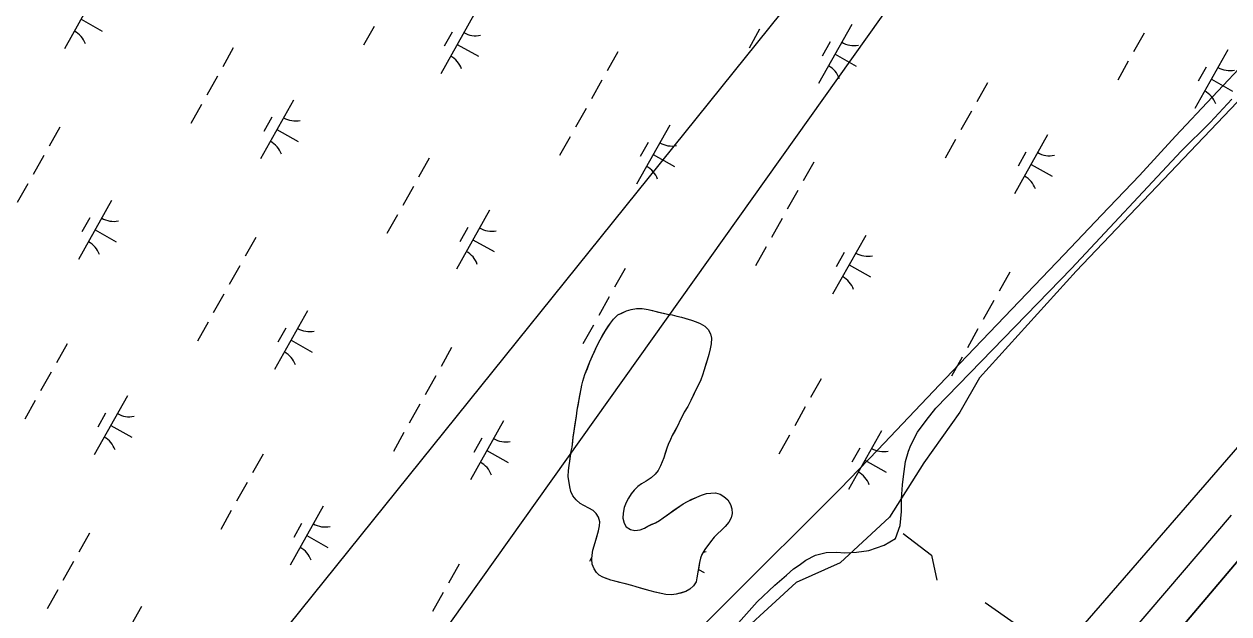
# Model space of a CAD drawing. Extents: x 3913936 to 3933962, y 195330 to 217741.
# Drawn here: x 3920410 to 3921301, y 200379 to 200815 of the extents above; entities that cross this region are included whole.
import ezdxf

# ---------------------------------------------------------------- set-up
doc = ezdxf.new("R2010")
doc.units = 0
for name, color, linetype in [('V-LEVE-TOET', 7, 'Continuous'), ('V-RIVR-EDGE', 7, 'Continuous'), ('V-RRAP-FSHR', 7, 'Continuous'), ('V-TOPO-DPTH', 7, 'Continuous'), ('V-TOPO-MINR', 7, 'Continuous'), ('V-TOPO-SHOR', 7, 'Continuous'), ('V-UTIL-LINE', 7, 'Continuous'), ('V-WETL-SWMP', 7, 'Continuous')]:
    doc.layers.add(name, color=color, linetype=linetype)

msp = doc.modelspace()

# ---------------------------------------------------------------- linework, layer by layer
at = {"layer": 'V-LEVE-TOET'}
msp.add_line((3921120.69, 200387.67), (3921196.16, 200335.19), dxfattribs=at)
msp.add_lwpolyline([(3921060.07, 200438.7), (3921080.89, 200422.81), (3921085.03, 200404.27)], dxfattribs=at)
at = {"layer": 'V-RIVR-EDGE'}
msp.add_lwpolyline([(3921670.35, 201179.41), (3921549.12, 201020.46), (3921415.83, 200875.05), (3921337.06, 200789.01), (3921188.01, 200632.69), (3921116.52, 200553.92), (3921101.97, 200528.48), (3921075.31, 200490.91), (3921049.87, 200450.92), (3921013.51, 200416.99), (3920980.8, 200402.45), (3920923.84, 200350.34), (3920881.43, 200312.78), (3920800.24, 200218.26), (3920726.32, 200131.01), (3920696.03, 200086.18), (3920643.92, 200055.88), (3920594.24, 200014.68), (3920561.69, 199977.31)], dxfattribs=at)
at = {"layer": 'V-RRAP-FSHR'}
msp.add_lwpolyline([(3921316.26, 200790.85), (3921288.87, 200761.7), (3921261.48, 200732.55), (3921234.92, 200703.4), (3921206.7, 200674.25), (3921179.24, 200645.17), (3921151.59, 200616.25), (3921123.95, 200587.34), (3921096.31, 200558.43), (3921068.67, 200529.52), (3921041.3, 200500.6), (3921013.29, 200471.79), (3920984.99, 200443.51), (3920956.7, 200415.24), (3920928.4, 200386.97), (3920900.1, 200358.7), (3920871.81, 200330.43), (3920843.51, 200302.15), (3920815.21, 200273.88), (3920786.92, 200245.61)], dxfattribs=at)
at = {"layer": 'V-TOPO-DPTH'}
for points in [[(3920788.48, 199794.34), (3920911.1, 199944.31), (3920913.22, 199946.93), (3920915.33, 199949.55), (3920917.43, 199952.19), (3920919.51, 199954.83), (3920921.59, 199957.48), (3920923.69, 199960.11), (3920925.82, 199962.73), (3920927.95, 199965.33), (3921022.08, 200078.98), (3921071.39, 200138.31), (3921120.84, 200197.54), (3921170.49, 200256.59), (3921220.27, 200315.53), (3921558.35, 200714.44)], [(3920788.48, 199794.34), (3920911.1, 199944.31), (3920913.22, 199946.93), (3920915.33, 199949.55), (3920917.43, 199952.19), (3920919.51, 199954.83), (3920921.59, 199957.48), (3920923.69, 199960.11), (3920925.82, 199962.73), (3920927.95, 199965.33), (3921022.08, 200078.98), (3921071.39, 200138.31), (3921120.84, 200197.54), (3921170.49, 200256.59), (3921220.27, 200315.53), (3921558.35, 200714.44)], [(3921471.9, 200692.25), (3920871.94, 200000.8), (3920869.85, 199998.3), (3920869.16, 199997.46), (3920847.89, 199971.56), (3920836.87, 199958.21), (3920825.8, 199944.92), (3920814.65, 199931.69), (3920803.45, 199918.5), (3920734.51, 199837.88)]]:
    msp.add_lwpolyline(points, dxfattribs=at)
at = {"layer": 'V-TOPO-MINR'}
for points in [[(3921558.35, 200714.44), (3921220.27, 200315.53), (3921170.49, 200256.59), (3921120.84, 200197.54), (3921071.39, 200138.31), (3921022.08, 200078.98), (3920927.95, 199965.33), (3920925.82, 199962.73), (3920923.69, 199960.11), (3920921.59, 199957.48), (3920919.51, 199954.83), (3920917.43, 199952.19), (3920915.33, 199949.55), (3920913.22, 199946.93), (3920911.1, 199944.31), (3920788.48, 199794.34)], [(3921471.9, 200692.25), (3920871.94, 200000.8), (3920869.85, 199998.3), (3920869.16, 199997.46), (3920847.89, 199971.56), (3920836.87, 199958.21), (3920825.8, 199944.92), (3920814.65, 199931.69), (3920803.45, 199918.5), (3920734.51, 199837.88)], [(3921302.59, 200452.29), (3921241.83, 200381.14), (3921180.96, 200310.09), (3920900.1, 199982.95), (3920897.57, 199979.97), (3920895.08, 199976.95), (3920893.84, 199975.43), (3920891.36, 199972.4), (3920890.13, 199970.89), (3920813.14, 199876.93), (3920773.5, 199828.36), (3920762.73, 199815.11)]]:
    msp.add_lwpolyline(points, dxfattribs=at)
at = {"layer": 'V-TOPO-SHOR'}
for points in [[(3920812.2, 200481.01), (3920812.31, 200485.29), (3920812.82, 200489.17), (3920813.33, 200492.15), (3920813.96, 200496.69), (3920814.35, 200499.66), (3920814.98, 200502.64), (3920815.49, 200506.66), (3920815.87, 200510.02), (3920816.51, 200514.17), (3920817.14, 200518.32), (3920817.65, 200521.42), (3920818.29, 200525.57), (3920818.79, 200529.84), (3920819.69, 200534.76), (3920820.58, 200539.69), (3920821.47, 200544.48), (3920822.24, 200548.5), (3920823, 200551.48), (3920824.54, 200556.27), (3920826.35, 200560.81), (3920828.14, 200565.6), (3920829.95, 200569.62), (3920831.75, 200573.9), (3920833.29, 200577.27), (3920835.74, 200582.07), (3920837.54, 200585.18), (3920839.48, 200588.29), (3920841.54, 200591.54), (3920843.34, 200594.26), (3920845.79, 200597.37), (3920848.89, 200600.49), (3920851.74, 200601.79), (3920855.36, 200603.36), (3920858.72, 200604.4), (3920862.6, 200605.06), (3920866.88, 200605.07), (3920871.28, 200604.3), (3920874.65, 200603.54), (3920878.02, 200602.77), (3920881.25, 200602), (3920885.66, 200600.98), (3920889.16, 200600.34), (3920892.53, 200599.44), (3920896.02, 200598.68), (3920899.13, 200597.78), (3920903.41, 200596.5), (3920906.78, 200595.34), (3920909.89, 200594.06), (3920913.26, 200592.12), (3920915.73, 200589.67), (3920917.55, 200586.31), (3920918.21, 200583.2), (3920917.96, 200578.93), (3920917.32, 200575.43), (3920916.17, 200571.15), (3920914.89, 200567.01), (3920913.99, 200563.9), (3920912.83, 200559.75), (3920911.55, 200555.87), (3920910.27, 200552.37), (3920908.59, 200548.61), (3920906.4, 200544.46), (3920904.34, 200540.18), (3920902.93, 200537.2), (3920900.61, 200532.79), (3920898.03, 200528.51), (3920896.23, 200524.75), (3920894.69, 200522.03), (3920893.4, 200519.18), (3920891.21, 200515.03), (3920889.15, 200511.27), (3920887.73, 200508.28), (3920886.19, 200504.65), (3920885.16, 200501.8), (3920884, 200498.05), (3920882.98, 200494.81), (3920881.69, 200491.7), (3920880.54, 200488.71), (3920878.73, 200485.34), (3920876.41, 200482.74), (3920873.57, 200479.89), (3920869.82, 200477.42), (3920866.33, 200475.47), (3920863.62, 200473.52), (3920860.91, 200470.79), (3920858.84, 200468.2), (3920856.65, 200464.83), (3920854.97, 200461.71), (3920853.56, 200457.95), (3920852.79, 200453.81), (3920852.68, 200450.18), (3920853.59, 200446.43), (3920855.15, 200443.72), (3920858.27, 200441.65), (3920861.51, 200440.89), (3920865.52, 200441.54), (3920868.49, 200442.72), (3920871.08, 200444.28), (3920873.92, 200445.58), (3920876.77, 200446.75)], [(3920876.77, 200446.75), (3920879.61, 200448.45), (3920882.33, 200450.27), (3920885.56, 200452.48), (3920889.69, 200455.47), (3920893.57, 200458.2), (3920897.31, 200460.8), (3920900.42, 200462.49), (3920903.26, 200463.79), (3920907.4, 200465.74), (3920910.76, 200467.05), (3920914.51, 200468.22), (3920917.75, 200468.62), (3920921.11, 200468.76), (3920924.48, 200467.73), (3920927.34, 200466.19), (3920930.19, 200463.6), (3920932.27, 200460.11), (3920933.32, 200457.01), (3920933.59, 200453.52), (3920932.82, 200450.4), (3920930.89, 200447.16), (3920928.18, 200444.05), (3920925.59, 200441.32), (3920922.62, 200438.6), (3920920.17, 200436), (3920917.33, 200432.63), (3920915.14, 200429.64), (3920913.21, 200426.92), (3920911.14, 200423.29), (3920910.11, 200420.43), (3920909.35, 200417.33), (3920908.71, 200413.83), (3920908.07, 200410.07), (3920907.44, 200405.93), (3920906.8, 200402.95), (3920904.86, 200400.09), (3920902.15, 200397.5), (3920899.18, 200395.8), (3920895.56, 200394.76), (3920891.93, 200393.84), (3920888.7, 200393.45), (3920884.42, 200393.69), (3920879.76, 200394.72), (3920876.39, 200395.48), (3920872.89, 200396.38), (3920869.14, 200397.4), (3920865.64, 200398.43), (3920862.4, 200399.33), (3920859.29, 200400.36), (3920854.5, 200401.51), (3920850.35, 200402.53), (3920846.72, 200403.43), (3920843.74, 200404.2), (3920840.89, 200405.22), (3920837.78, 200406.38), (3920835.19, 200407.93), (3920832.98, 200409.99), (3920831.29, 200412.58), (3920829.98, 200416.2), (3920829.59, 200419.69), (3920829.84, 200422.8), (3920830.47, 200426.43), (3920832.14, 200432), (3920833.3, 200436.4), (3920834.58, 200440.81), (3920835.21, 200444.44), (3920835.59, 200447.42), (3920834.68, 200450.78), (3920832.86, 200453.49), (3920830.52, 200455.82), (3920827.41, 200457.62), (3920823.65, 200459.42), (3920820.93, 200460.97), (3920817.94, 200463.55), (3920815.6, 200466.65), (3920814.17, 200469.89), (3920813.38, 200473.38), (3920812.2, 200481.01)]]:
    msp.add_lwpolyline(points, dxfattribs=at)
at = {"layer": 'V-UTIL-LINE'}
for points in [[(3928328.32, 212380.93), (3926784.14, 210502.92), (3926424.72, 209908.68), (3925640.45, 208467.64), (3924952.2, 207329.25), (3923971.74, 204752.16), (3923252.9, 203563.68), (3921560.17, 201558.84), (3920397.87, 200112.86)], [(3928315.82, 212388.13), (3926944.7, 210748.94), (3926592.74, 210251.47), (3926408.93, 209914.99), (3925628.64, 208474.44), (3925139.98, 207727.42), (3924555.96, 206253.65), (3924055.82, 204771.45), (3923484.9, 203858.52), (3922256.01, 202262.65), (3921816.4, 201905.57), (3920704.84, 200345.08), (3920462.44, 200062.72)]]:
    msp.add_lwpolyline(points, dxfattribs=at)
at = {"layer": 'V-WETL-SWMP'}
for p, q in [((3920463.93, 200840.8), (3920439.43, 200797.22)), ((3920451.68, 200819.01), (3920467.37, 200810.19)), ((3920742.3, 200822.25), (3920717.8, 200778.67)), ((3920668.61, 200813.68), (3920660.77, 200799.74)), ((3920726.26, 200809.47), (3920720.38, 200799.01)), ((3920953.8, 200811.68), (3920945.96, 200797.73)), ((3921021.9, 200815.03), (3920997.4, 200771.45)), ((3921238.34, 200808.84), (3921230.5, 200794.89)), ((3920730.05, 200800.46), (3920745.74, 200791.64)), ((3921005.87, 200802.25), (3920999.99, 200791.79)), ((3920564.36, 200797.78), (3920556.52, 200783.83)), ((3920848.89, 200794.94), (3920841.05, 200780.99)), ((3921009.65, 200793.24), (3921025.34, 200784.42)), ((3921300.27, 200796.48), (3921275.77, 200752.9)), ((3921226.58, 200787.92), (3921218.74, 200773.97)), ((3921284.23, 200783.7), (3921278.35, 200773.24)), ((3920552.6, 200776.86), (3920544.76, 200762.91)), ((3920837.13, 200774.02), (3920829.29, 200760.07)), ((3921288.02, 200774.69), (3921303.71, 200765.87)), ((3921122.32, 200772.01), (3921114.48, 200758.06)), ((3920540.83, 200755.94), (3920532.99, 200741.99)), ((3920608.93, 200759.29), (3920584.43, 200715.71)), ((3921287.27, 200742.56), (3921303.17, 200759.84)), ((3920592.9, 200746.51), (3920587.02, 200736.05)), ((3920825.37, 200753.1), (3920817.53, 200739.15)), ((3921110.56, 200751.09), (3921102.72, 200737.14)), ((3920435.92, 200739.2), (3920428.08, 200725.25)), ((3920596.68, 200737.5), (3920612.37, 200728.68)), ((3920887.3, 200740.74), (3920862.8, 200697.16)), ((3921265.71, 200721.4), (3921287.27, 200742.56)), ((3920813.61, 200732.18), (3920805.77, 200718.23)), ((3921098.8, 200730.17), (3921090.96, 200716.22)), ((3921166.9, 200733.52), (3921142.4, 200689.94)), ((3920871.26, 200727.96), (3920865.38, 200717.5)), ((3921150.86, 200720.74), (3921144.98, 200710.28)), ((3921184.65, 200634.72), (3921265.71, 200721.4)), ((3920424.16, 200718.28), (3920416.32, 200704.33)), ((3920709.35, 200716.27), (3920701.51, 200702.32)), ((3920875.05, 200718.95), (3920890.74, 200710.13)), ((3920993.89, 200713.43), (3920986.05, 200699.48)), ((3921154.65, 200711.73), (3921170.34, 200702.91)), ((3920412.4, 200697.36), (3920404.56, 200683.41)), ((3920697.59, 200695.35), (3920689.75, 200681.4)), ((3920474.33, 200685), (3920449.83, 200641.42)), ((3920982.13, 200692.51), (3920974.29, 200678.56)), ((3920753.93, 200677.78), (3920729.43, 200634.2)), ((3920458.29, 200672.22), (3920452.41, 200661.76)), ((3920685.83, 200674.43), (3920677.99, 200660.48)), ((3920970.37, 200671.59), (3920962.53, 200657.64)), ((3920462.08, 200663.21), (3920477.77, 200654.39)), ((3920580.92, 200657.69), (3920573.08, 200643.74)), ((3920737.89, 200665), (3920732.01, 200654.54)), ((3921032.3, 200659.23), (3921007.8, 200615.65)), ((3920741.68, 200655.99), (3920757.37, 200647.17)), ((3920958.61, 200650.67), (3920950.77, 200636.72)), ((3921016.26, 200646.45), (3921010.38, 200635.99)), ((3920569.16, 200636.77), (3920561.32, 200622.82)), ((3920854.35, 200634.76), (3920846.51, 200620.81)), ((3921020.05, 200637.44), (3921035.74, 200628.62)), ((3921084.08, 200531.52), (3921184.65, 200634.72)), ((3921138.89, 200631.92), (3921131.05, 200617.97)), ((3920557.4, 200615.85), (3920549.56, 200601.9)), ((3920842.59, 200613.84), (3920834.75, 200599.89)), ((3920619.33, 200603.49), (3920594.83, 200559.91)), ((3920855.36, 200603.36), (3920858.72, 200604.4)), ((3920858.72, 200604.4), (3920862.6, 200605.06)), ((3920862.6, 200605.06), (3920866.88, 200605.07)), ((3920866.88, 200605.07), (3920871.28, 200604.3)), ((3920871.28, 200604.3), (3920885.66, 200600.98)), ((3921127.13, 200611), (3921119.29, 200597.05)), ((3920545.64, 200594.93), (3920537.8, 200580.98)), ((3920843.34, 200594.26), (3920845.79, 200597.37)), ((3920845.79, 200597.37), (3920848.89, 200600.49)), ((3920848.89, 200600.49), (3920855.36, 200603.36)), ((3920885.66, 200600.98), (3920889.16, 200600.34)), ((3920889.16, 200600.34), (3920892.53, 200599.45)), ((3920892.53, 200599.45), (3920896.02, 200598.68)), ((3920896.02, 200598.68), (3920903.41, 200596.5)), ((3920903.41, 200596.5), (3920906.78, 200595.34)), ((3920906.78, 200595.34), (3920909.89, 200594.06)), ((3920603.29, 200590.71), (3920597.41, 200580.25)), ((3920830.83, 200592.92), (3920822.99, 200578.97)), ((3920835.74, 200582.07), (3920839.47, 200588.29)), ((3920839.47, 200588.29), (3920843.34, 200594.26)), ((3920909.89, 200594.06), (3920913.26, 200592.12)), ((3920913.26, 200592.12), (3920915.73, 200589.67)), ((3920915.73, 200589.67), (3920917.55, 200586.31)), ((3920917.55, 200586.31), (3920918.21, 200583.2)), ((3921115.37, 200590.08), (3921107.53, 200576.13)), ((3920441.38, 200579.02), (3920433.54, 200565.07)), ((3920607.08, 200581.7), (3920622.77, 200572.88)), ((3920828.14, 200565.6), (3920833.29, 200577.27)), ((3920833.29, 200577.27), (3920835.74, 200582.07)), ((3920917.96, 200578.93), (3920917.32, 200575.43)), ((3920918.21, 200583.2), (3920917.96, 200578.93)), ((3920725.92, 200576.18), (3920718.08, 200562.23)), ((3920916.17, 200571.16), (3920914.89, 200567.01)), ((3920917.32, 200575.43), (3920916.17, 200571.16)), ((3921103.61, 200569.16), (3921095.77, 200555.21)), ((3920824.54, 200556.27), (3920828.14, 200565.6)), ((3920912.83, 200559.75), (3920911.55, 200555.87)), ((3920914.89, 200567.01), (3920912.83, 200559.75)), ((3920429.62, 200558.1), (3920421.78, 200544.15)), ((3920714.16, 200555.26), (3920706.32, 200541.31)), ((3920822.24, 200548.5), (3920823, 200551.48)), ((3920823, 200551.48), (3920824.54, 200556.27)), ((3920910.27, 200552.37), (3920908.59, 200548.61)), ((3920911.55, 200555.87), (3920910.27, 200552.37)), ((3920999.35, 200553.25), (3920991.51, 200539.3)), ((3920818.79, 200529.84), (3920822.24, 200548.5)), ((3920906.4, 200544.46), (3920902.93, 200537.2)), ((3920908.59, 200548.61), (3920906.4, 200544.46)), ((3920417.86, 200537.18), (3920410.02, 200523.23)), ((3920485.96, 200540.53), (3920461.46, 200496.95)), ((3920702.4, 200534.34), (3920694.56, 200520.39)), ((3920900.61, 200532.79), (3920898.03, 200528.51)), ((3920902.93, 200537.2), (3920900.61, 200532.79)), ((3920987.59, 200532.33), (3920979.75, 200518.38)), ((3920469.92, 200527.75), (3920464.04, 200517.29)), ((3920815.87, 200510.02), (3920818.29, 200525.57)), ((3920818.29, 200525.57), (3920818.79, 200529.84)), ((3920896.23, 200524.75), (3920894.68, 200522.03)), ((3920898.03, 200528.51), (3920896.23, 200524.75)), ((3921076.9, 200522.24), (3921084.08, 200531.52)), ((3920473.71, 200518.74), (3920489.4, 200509.92)), ((3920764.33, 200521.98), (3920739.82, 200478.4)), ((3920893.4, 200519.18), (3920889.15, 200511.27)), ((3920894.68, 200522.03), (3920893.4, 200519.18)), ((3921043.93, 200514.77), (3921019.43, 200471.18)), ((3921070.49, 200513.73), (3921076.9, 200522.24)), ((3920690.64, 200513.42), (3920682.8, 200499.47)), ((3920748.29, 200509.2), (3920742.41, 200498.74)), ((3920814.98, 200502.64), (3920815.87, 200510.02)), ((3920887.73, 200508.28), (3920886.19, 200504.65)), ((3920889.15, 200511.27), (3920887.73, 200508.28)), ((3920975.83, 200511.41), (3920967.99, 200497.46)), ((3921065.63, 200504.2), (3921070.49, 200513.73)), ((3920586.38, 200497.51), (3920578.54, 200483.56)), ((3920752.07, 200500.19), (3920767.77, 200491.37)), ((3920813.33, 200492.15), (3920814.35, 200499.66)), ((3920814.35, 200499.66), (3920814.98, 200502.64)), ((3920885.16, 200501.8), (3920882.98, 200494.8)), ((3920886.19, 200504.65), (3920885.16, 200501.8)), ((3921027.89, 200501.98), (3921022.01, 200491.52)), ((3921061.8, 200492.09), (3921063.84, 200499.56)), ((3921063.84, 200499.56), (3921065.63, 200504.2)), ((3920812.31, 200485.29), (3920812.82, 200489.17)), ((3920812.82, 200489.17), (3920813.33, 200492.15)), ((3920880.54, 200488.71), (3920878.73, 200485.34)), ((3920882.98, 200494.8), (3920880.54, 200488.71)), ((3921031.68, 200492.97), (3921047.37, 200484.15)), ((3921060.29, 200481.03), (3921061.8, 200492.09)), ((3920812.2, 200481.01), (3920812.31, 200485.29)), ((3920813.38, 200473.38), (3920812.2, 200481.01)), ((3920873.57, 200479.89), (3920869.82, 200477.42)), ((3920876.41, 200482.75), (3920873.57, 200479.89)), ((3920878.73, 200485.34), (3920876.41, 200482.75)), ((3921059.53, 200474.85), (3921060.29, 200481.03)), ((3920574.62, 200476.59), (3920566.78, 200462.64)), ((3920814.17, 200469.89), (3920813.38, 200473.38)), ((3920815.6, 200466.65), (3920814.17, 200469.89)), ((3920860.91, 200470.79), (3920858.84, 200468.2)), ((3920863.62, 200473.52), (3920860.91, 200470.79)), ((3920866.33, 200475.47), (3920863.62, 200473.52)), ((3920869.82, 200477.42), (3920866.33, 200475.47)), ((3921058.79, 200464.3), (3921059.53, 200474.85)), ((3920817.94, 200463.55), (3920815.6, 200466.65)), ((3920820.93, 200460.97), (3920817.94, 200463.55)), ((3920823.65, 200459.42), (3920820.93, 200460.97)), ((3920854.98, 200461.71), (3920853.56, 200457.95)), ((3920856.65, 200464.82), (3920854.98, 200461.71)), ((3920858.84, 200468.2), (3920856.65, 200464.82)), ((3920897.31, 200460.8), (3920900.42, 200462.49)), ((3920900.42, 200462.49), (3920907.4, 200465.74)), ((3920907.4, 200465.74), (3920910.76, 200467.05)), ((3920910.76, 200467.05), (3920914.51, 200468.22)), ((3920914.51, 200468.22), (3920917.75, 200468.62)), ((3920917.75, 200468.62), (3920921.12, 200468.76)), ((3920921.12, 200468.76), (3920924.48, 200467.73)), ((3920924.48, 200467.73), (3920927.34, 200466.19)), ((3920927.34, 200466.19), (3920930.19, 200463.61)), ((3920930.19, 200463.61), (3920932.27, 200460.11)), ((3921058.82, 200455.03), (3921058.79, 200464.3)), ((3920562.86, 200455.67), (3920555.02, 200441.72)), ((3920630.96, 200459.03), (3920606.46, 200415.44)), ((3920827.41, 200457.62), (3920823.65, 200459.42)), ((3920830.52, 200455.82), (3920827.41, 200457.62)), ((3920832.86, 200453.49), (3920830.52, 200455.82)), ((3920834.68, 200450.78), (3920832.86, 200453.49)), ((3920852.8, 200453.81), (3920852.68, 200450.18)), ((3920853.56, 200457.95), (3920852.8, 200453.81)), ((3920882.33, 200450.27), (3920897.31, 200460.8)), ((3920932.27, 200460.11), (3920933.32, 200457.01)), ((3920933.59, 200453.52), (3920932.82, 200450.41)), ((3920933.32, 200457.01), (3920933.59, 200453.52)), ((3921057.82, 200444.74), (3921058.82, 200455.03)), ((3920614.92, 200446.24), (3920609.04, 200435.78)), ((3920834.58, 200440.81), (3920835.21, 200444.44)), ((3920835.59, 200447.42), (3920834.68, 200450.78)), ((3920835.21, 200444.44), (3920835.59, 200447.42)), ((3920852.68, 200450.18), (3920853.59, 200446.43)), ((3920853.59, 200446.43), (3920855.16, 200443.72)), ((3920855.16, 200443.72), (3920858.27, 200441.65)), ((3920868.49, 200442.72), (3920871.08, 200444.28)), ((3920871.08, 200444.28), (3920876.77, 200446.75)), ((3920876.77, 200446.75), (3920879.61, 200448.45)), ((3920879.61, 200448.45), (3920882.33, 200450.27)), ((3920928.18, 200444.05), (3920925.59, 200441.32)), ((3920930.89, 200447.16), (3920928.18, 200444.05)), ((3920932.82, 200450.41), (3920930.89, 200447.16)), ((3921054.24, 200434.95), (3921057.82, 200444.74)), ((3920457.95, 200438.93), (3920450.11, 200424.98)), ((3920618.71, 200437.23), (3920634.4, 200428.41)), ((3920832.14, 200432), (3920834.58, 200440.81)), ((3920858.27, 200441.65), (3920861.51, 200440.89)), ((3920861.51, 200440.89), (3920865.52, 200441.54)), ((3920865.52, 200441.54), (3920868.49, 200442.72)), ((3920920.17, 200436), (3920917.33, 200432.63)), ((3920922.62, 200438.6), (3920920.17, 200436)), ((3920925.59, 200441.32), (3920922.62, 200438.6)), ((3921046.02, 200430.04), (3921054.24, 200434.95)), ((3920829.84, 200422.8), (3920830.47, 200426.43)), ((3920830.47, 200426.43), (3920832.14, 200432)), ((3920913.21, 200426.92), (3920911.14, 200423.29)), ((3920917.33, 200432.63), (3920913.21, 200426.92)), ((3921025.45, 200424.84), (3921034.71, 200426.15)), ((3921034.71, 200426.15), (3921046.02, 200430.04)), ((3920446.19, 200418.01), (3920438.35, 200404.06)), ((3920829.72, 200421.39), (3920827.8, 200417.96)), ((3920829.59, 200419.69), (3920829.84, 200422.8)), ((3920829.98, 200416.2), (3920829.59, 200419.69)), ((3920909.35, 200417.33), (3920907.44, 200405.93)), ((3920910.12, 200420.43), (3920909.35, 200417.33)), ((3920911.14, 200423.29), (3920910.12, 200420.43)), ((3920983.02, 200415.46), (3920987.9, 200419.07)), ((3920987.9, 200419.07), (3920995.1, 200422.69)), ((3920995.1, 200422.69), (3921003.07, 200424.77)), ((3921003.07, 200424.77), (3921010.79, 200425.05)), ((3921010.79, 200425.05), (3921016.96, 200424.56)), ((3921016.96, 200424.56), (3921025.45, 200424.84)), ((3920731.38, 200416), (3920723.54, 200402.05)), ((3920831.29, 200412.58), (3920829.98, 200416.2)), ((3920832.98, 200409.99), (3920831.29, 200412.58)), ((3920835.19, 200407.93), (3920832.98, 200409.99)), ((3920837.78, 200406.38), (3920835.19, 200407.93)), ((3920908.5, 200412.26), (3920912.76, 200409.86)), ((3920965.06, 200400.48), (3920973.78, 200407.97)), ((3920973.78, 200407.97), (3920978.92, 200412.61)), ((3920978.92, 200412.61), (3920983.02, 200415.46)), ((3920843.74, 200404.2), (3920837.78, 200406.38)), ((3920859.29, 200400.36), (3920843.74, 200404.2)), ((3920862.4, 200399.33), (3920859.29, 200400.36)), ((3920872.9, 200396.38), (3920862.4, 200399.33)), ((3920904.86, 200400.09), (3920902.15, 200397.5)), ((3920906.8, 200402.95), (3920904.86, 200400.09)), ((3920907.44, 200405.93), (3920906.8, 200402.95)), ((3920951.97, 200388.35), (3920965.06, 200400.48)), ((3920434.43, 200397.09), (3920426.59, 200383.14)), ((3920719.62, 200395.08), (3920711.78, 200381.13)), ((3920876.39, 200395.48), (3920872.9, 200396.38)), ((3920884.43, 200393.69), (3920876.39, 200395.48)), ((3920888.7, 200393.45), (3920884.43, 200393.69)), ((3920891.93, 200393.84), (3920888.7, 200393.45)), ((3920899.18, 200395.8), (3920891.93, 200393.84)), ((3920902.15, 200397.5), (3920899.18, 200395.8)), ((3920496.35, 200384.74), (3920471.85, 200341.15)), ((3920934.27, 200368.24), (3920951.97, 200388.35))]:
    msp.add_line(p, q, dxfattribs=at)
for centre, start, end in [((3920438.36, 200794.82), 19.88608, 61.42973), ((3920743.79, 200824.42), 239.88608, 281.42974), ((3921023.39, 200817.2), 239.88608, 281.42974), ((3920716.72, 200776.27), 19.88608, 61.42973), ((3920996.32, 200769.05), 19.88608, 61.42973), ((3921301.76, 200798.65), 239.88608, 281.42974), ((3921274.69, 200750.5), 19.88608, 61.42973), ((3920610.42, 200761.46), 239.88608, 281.42974), ((3920583.35, 200713.31), 19.88608, 61.42973), ((3920888.79, 200742.91), 239.88608, 281.42974), ((3921168.39, 200735.69), 239.88608, 281.42974), ((3920861.72, 200694.76), 19.88608, 61.42973), ((3921141.32, 200687.54), 19.88608, 61.42973), ((3920475.82, 200687.17), 239.88608, 281.42974), ((3920755.42, 200679.95), 239.88608, 281.42974), ((3920448.75, 200639.02), 19.88608, 61.42973), ((3920728.35, 200631.8), 19.88608, 61.42973), ((3921033.79, 200661.4), 239.88608, 281.42974), ((3921006.72, 200613.25), 19.88608, 61.42973), ((3920620.82, 200605.66), 239.88608, 281.42974), ((3920593.75, 200557.51), 19.88608, 61.42973), ((3920487.45, 200542.7), 239.88608, 281.42974), ((3920460.38, 200494.55), 19.88608, 61.42973), ((3920765.82, 200524.15), 239.88608, 281.42974), ((3921045.42, 200516.93), 239.88608, 281.42974), ((3920738.75, 200476), 19.88608, 61.42973), ((3921018.35, 200468.78), 19.88608, 61.42973), ((3920632.45, 200461.19), 239.88608, 281.42974), ((3920605.38, 200413.04), 19.88608, 61.42973), ((3920910.81, 200442.64), 274.36833, 281.42974)]:
    msp.add_arc(centre, 17.62, start, end, dxfattribs=at)

doc.saveas('drawing.dxf')
